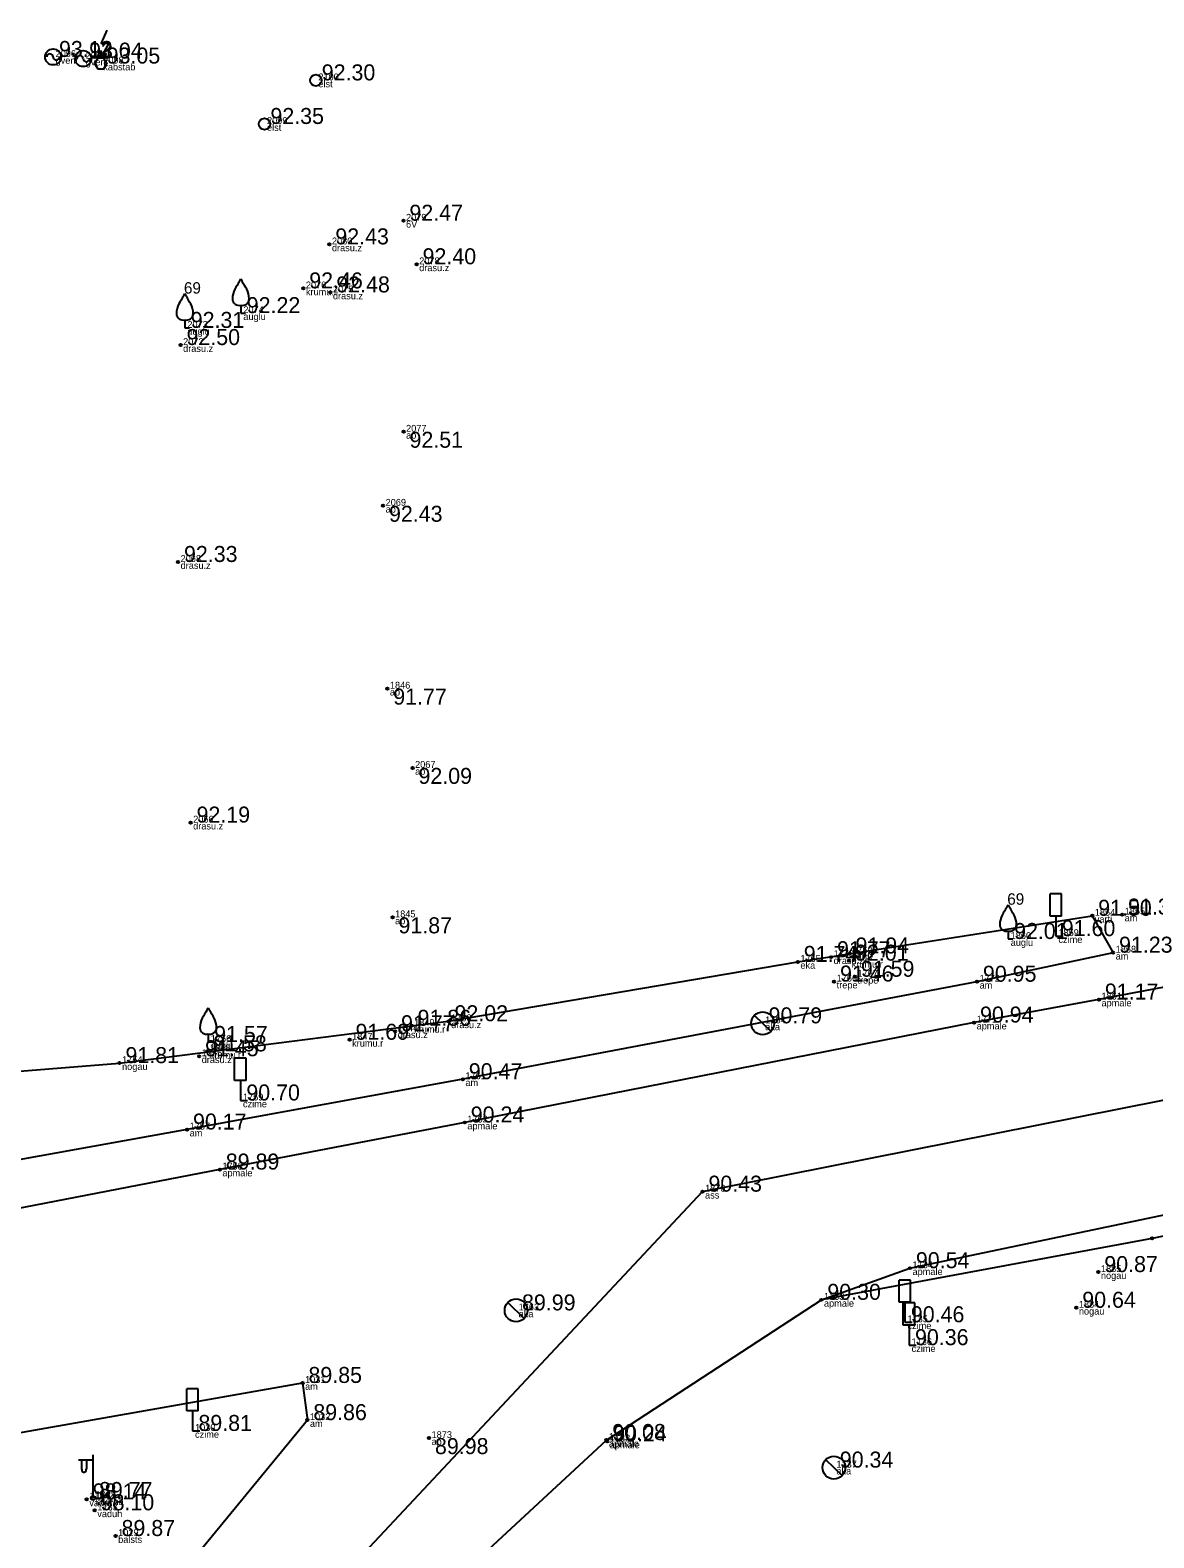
# Model space of a CAD drawing. Extents: x 614911 to 615803, y 262110 to 264311.
# Drawn here: x 615640.5 to 615689.6, y 263504.7 to 263570.7 of the extents above; entities that cross this region are included whole.
import ezdxf

# ---------------------------------------------------------------- set-up
doc = ezdxf.new("R2010")
doc.units = 0
for name, color, linetype in [('Level 1', 7, 'Continuous'), ('Level 12', 7, 'Continuous'), ('Level 16', 7, 'Continuous'), ('Level 18', 7, 'Continuous'), ('Level 27', 7, 'Continuous'), ('Level 31', 7, 'Continuous'), ('Level 37', 7, 'Continuous'), ('Level 44', 7, 'Continuous'), ('Level 53', 7, 'Continuous'), ('Level 54', 7, 'Continuous'), ('Level 57', 7, 'Continuous'), ('Level 58', 7, 'Continuous')]:
    doc.layers.add(name, color=color, linetype=linetype)

msp = doc.modelspace()

# ---------------------------------------------------------------- linework, layer by layer
at = {"layer": 'Level 1'}
for p, q in [((615649.691, 263558.688), (615649.691, 263558.336)), ((615647.241, 263558.042), (615647.241, 263557.69)), ((615649.691, 263558.336), (615649.891, 263558.336)), ((615647.241, 263557.69), (615647.441, 263557.69)), ((615683.272, 263531.3), (615683.272, 263530.948)), ((615683.272, 263530.948), (615683.472, 263530.948)), ((615648.266, 263526.793), (615648.266, 263526.441)), ((615648.266, 263526.441), (615648.466, 263526.441))]:
    msp.add_line(p, q, dxfattribs=at)
for centre, radius, start, end in [((615662.316, 263551.94), 14.88, 148.48442, 149.99014), ((615649.274, 263559.974), 0.439, 324.38368, 341.71196), ((615650.108, 263559.974), 0.439, 198.28804, 215.61632), ((615637.066, 263551.94), 14.88, 30.00986, 31.51558), ((615659.866, 263551.294), 14.88, 148.48442, 149.99014), ((615646.824, 263559.328), 0.439, 324.38368, 341.71196), ((615647.658, 263559.328), 0.439, 198.28804, 215.61632), ((615634.616, 263551.294), 14.88, 30.00986, 31.51558), ((615650.215, 263558.961), 0.89, 151.75703, 179.91384), ((615649.167, 263558.961), 0.89, 0.08616, 28.24297), ((615647.765, 263558.315), 0.89, 151.75703, 179.91384), ((615646.717, 263558.315), 0.89, 0.08616, 28.24297), ((615649.615, 263558.967), 0.29, 181.07816, 285.2823), ((615649.767, 263558.967), 0.29, 254.7177, 358.92184), ((615647.165, 263558.321), 0.29, 181.07816, 285.2823), ((615647.317, 263558.321), 0.29, 254.7177, 358.92184), ((615683.796, 263531.573), 0.89, 151.75703, 179.91384), ((615695.897, 263524.552), 14.88, 148.48442, 149.99014), ((615682.855, 263532.586), 0.439, 324.38368, 341.71196), ((615683.689, 263532.586), 0.439, 198.28804, 215.61632), ((615670.647, 263524.552), 14.88, 30.00986, 31.51558), ((615682.748, 263531.573), 0.89, 0.08616, 28.24297), ((615683.196, 263531.579), 0.29, 181.07816, 285.2823), ((615683.348, 263531.579), 0.29, 254.7177, 358.92184), ((615648.79, 263527.066), 0.89, 151.75703, 179.91384), ((615660.891, 263520.045), 14.88, 148.48442, 149.99014), ((615647.849, 263528.079), 0.439, 324.38368, 341.71196), ((615648.683, 263528.079), 0.439, 198.28804, 215.61632), ((615635.641, 263520.045), 14.88, 30.00986, 31.51558), ((615647.742, 263527.066), 0.89, 0.08616, 28.24297), ((615648.19, 263527.072), 0.29, 181.07816, 285.2823), ((615648.342, 263527.072), 0.29, 254.7177, 358.92184)]:
    msp.add_arc(centre, radius, start, end, dxfattribs=at)
at = {"layer": 'Level 12'}
for p, q in [((615643.585, 263569.558), (615643.826, 263569.697)), ((615672.169, 263527.605), (615672.887, 263526.909)), ((615661.38, 263515.043), (615662.098, 263514.347)), ((615675.286, 263508.164), (615676.004, 263507.468))]:
    msp.add_line(p, q, dxfattribs=at)
for points in [[(615643.834, 263570.72), (615643.585, 263570.157), (615643.921, 263570.157), (615643.585, 263569.558)], [(615643.563, 263569.828), (615643.585, 263569.558)]]:
    msp.add_lwpolyline(points, dxfattribs=at)
msp.add_lwpolyline([(615643.429, 263569.028), (615643.695, 263569.028), (615643.828, 263569.258), (615643.695, 263569.489), (615643.429, 263569.489), (615643.296, 263569.258)], close=True, dxfattribs=at)
for centre in [(615672.528, 263527.257), (615661.739, 263514.695), (615675.645, 263507.816)]:
    msp.add_circle(centre, 0.5, dxfattribs=at)
at = {"layer": 'Level 16'}
for p, q in [((615685.607, 263532.922), (615685.107, 263532.922)), ((615685.107, 263531.953), (615685.107, 263532.922)), ((615685.607, 263531.953), (615685.607, 263532.922)), ((615685.607, 263531.953), (615685.107, 263531.953)), ((615685.361, 263531.953), (615685.361, 263531.075)), ((615685.361, 263531.075), (615685.676, 263531.075)), ((615649.921, 263525.729), (615649.421, 263525.729)), ((615649.421, 263524.76), (615649.421, 263525.729)), ((615649.921, 263524.76), (615649.921, 263525.729)), ((615649.921, 263524.76), (615649.421, 263524.76)), ((615649.675, 263524.76), (615649.675, 263523.882)), ((615649.675, 263523.882), (615649.99, 263523.882)), ((615679.001, 263516.022), (615678.501, 263516.022)), ((615678.501, 263515.053), (615678.501, 263516.022)), ((615679.001, 263515.053), (615679.001, 263516.022)), ((615679.001, 263515.053), (615678.501, 263515.053)), ((615679.182, 263515.022), (615678.682, 263515.022)), ((615678.682, 263514.053), (615678.682, 263515.022)), ((615678.755, 263515.053), (615678.755, 263514.175)), ((615679.182, 263514.053), (615679.182, 263515.022)), ((615678.755, 263514.175), (615679.07, 263514.175)), ((615679.182, 263514.053), (615678.682, 263514.053)), ((615678.936, 263514.053), (615678.936, 263513.175)), ((615678.936, 263513.175), (615679.251, 263513.175)), ((615647.824, 263511.267), (615647.324, 263511.267)), ((615647.324, 263510.298), (615647.324, 263511.267)), ((615647.824, 263510.298), (615647.824, 263511.267)), ((615647.824, 263510.298), (615647.324, 263510.298)), ((615647.578, 263510.298), (615647.578, 263509.42)), ((615647.578, 263509.42), (615647.893, 263509.42))]:
    msp.add_line(p, q, dxfattribs=at)
at = {"layer": 'Level 18'}
for centre in [(615652.974, 263568.522), (615650.728, 263566.614)]:
    msp.add_circle(centre, 0.25, dxfattribs=at)
at = {"layer": 'Level 27'}
for centre in [(615641.476, 263569.546), (615642.794, 263569.473)]:
    msp.add_circle(centre, 0.35, dxfattribs=at)
for centre, start, end in [((615641.336, 263569.546), 0, 180), ((615642.654, 263569.473), 0, 180), ((615641.616, 263569.546), 180, 0), ((615642.934, 263569.473), 180, 0)]:
    msp.add_arc(centre, 0.14, start, end, dxfattribs=at)
at = {"layer": 'Level 31'}
msp.add_lwpolyline([(615619.592, 263523.067), (615620.845, 263522.296), (615630.323, 263523.766), (615635.085, 263524.774), (615644.384, 263525.517), (615658.785, 263527.348), (615674.069, 263529.947), (615686.953, 263531.965), (615687.866, 263530.349)], dxfattribs=at)
at = {"layer": 'Level 37'}
for points in [[(615636.517, 263431.183), (615636.486, 263438.842), (615637.482, 263455.724), (615637.88, 263461.317), (615641.087, 263475.093), (615646.009, 263486.103), (615652.8, 263496.474), (615655.118, 263496.071), (615654.594, 263498.729), (615665.688, 263509.023), (615675.1, 263515.158), (615678.975, 263516.543), (615699.763, 263520.908), (615714.967, 263523.826), (615751.888, 263531.363), (615772.751, 263536.064), (615784.721, 263538.367), (615795.082, 263539.698)], [(615687.866, 263530.349), (615681.909, 263529.078), (615659.409, 263524.812), (615647.341, 263522.609), (615631.862, 263519.831), (615616.054, 263516.876)], [(615691.804, 263529.161), (615687.245, 263528.299), (615681.782, 263527.291), (615659.494, 263522.918), (615648.774, 263520.859), (615632.103, 263517.635), (615616.024, 263514.564), (615604.377, 263512.292), (615599.136, 263511.239), (615586.393, 263508.695), (615572.868, 263506.038), (615556.176, 263502.848), (615547.022, 263500.967)], [(615631.798, 263466.093), (615646.131, 263494.522), (615669.897, 263519.891), (615713.87, 263528.618)], [(615744.043, 263521.815), (615747.778, 263525.338), (615749.425, 263527.296), (615748.915, 263528.365), (615742.081, 263527.979), (615715.133, 263522.876), (615699.925, 263519.97), (615689.571, 263517.848), (615675.1, 263515.158)]]:
    msp.add_lwpolyline(points, dxfattribs=at)
msp.add_lwpolyline([(615652.393, 263511.52), (615652.605, 263509.893), (615644.758, 263500.33), (615640.871, 263494.52), (615634.81, 263483.524), (615631.841, 263476.447), (615630.931, 263476.449), (615628.095, 263480.879), (615621.658, 263489.122), (615614.375, 263495.916), (615607.117, 263500.519), (615604.848, 263501.98), (615604.945, 263502.327), (615630.928, 263507.754)], close=True, dxfattribs=at)
at = {"layer": 'Level 44'}
for p, q in [((615643.225, 263506.485), (615643.225, 263508.368)), ((615643.225, 263508.148), (615642.59, 263508.148)), ((615642.725, 263508.148), (615642.725, 263507.756)), ((615642.935, 263508.148), (615642.935, 263507.756))]:
    msp.add_line(p, q, dxfattribs=at)
msp.add_circle((615643.225, 263506.485), 0.09, dxfattribs=at)
msp.add_ellipse((615642.83, 263507.756), major_axis=(0, 0.151), ratio=0.695971, start_param=1.570796, end_param=4.712389, dxfattribs=at)
at = {"layer": 'Level 57'}
for centre in [(615656.811, 263562.38), (615653.569, 263561.345), (615657.388, 263560.473), (615652.428, 263559.419), (615653.612, 263559.244), (615647.055, 263556.94), (615656.814, 263553.145), (615655.917, 263549.906), (615646.946, 263547.446), (615656.104, 263541.904), (615657.207, 263538.436), (615647.495, 263536.042), (615686.953, 263531.965), (615688.261, 263532.018), (615656.332, 263531.896), (615675.523, 263530.152), (615676.313, 263530), (615676.334, 263530.314), (615687.866, 263530.349), (615674.069, 263529.947), (615676.567, 263529.296), (615675.656, 263529.085), (615681.909, 263529.078), (615687.245, 263528.299), (615658.785, 263527.348), (615656.446, 263526.91), (615657.167, 263527.151), (615681.782, 263527.291), (615648.226, 263526.03), (615654.452, 263526.538), (615644.384, 263525.517), (615647.869, 263525.817), (615659.409, 263524.812), (615659.494, 263522.918), (615647.341, 263522.609), (615648.774, 263520.859), (615669.897, 263519.891), (615689.571, 263517.848), (615678.975, 263516.543), (615687.221, 263516.372), (615675.1, 263515.158), (615686.256, 263514.811), (615652.393, 263511.52), (615652.605, 263509.893), (615657.928, 263509.107), (615665.688, 263509.023), (615665.727, 263508.959), (615642.952, 263506.425), (615643.3, 263505.947), (615644.213, 263504.822)]:
    msp.add_circle(centre, 0.05, dxfattribs=at)
at = {"layer": 'Level 58'}
for centre in [(615656.811, 263562.38), (615653.569, 263561.345), (615657.388, 263560.473), (615652.428, 263559.419), (615653.612, 263559.244), (615647.055, 263556.94), (615656.814, 263553.145), (615655.917, 263549.906), (615646.946, 263547.446), (615656.104, 263541.904), (615657.207, 263538.436), (615647.495, 263536.042), (615686.953, 263531.965), (615688.261, 263532.018), (615656.332, 263531.896), (615675.523, 263530.152), (615676.313, 263530), (615676.334, 263530.314), (615687.866, 263530.349), (615674.069, 263529.947), (615676.567, 263529.296), (615675.656, 263529.085), (615681.909, 263529.078), (615687.245, 263528.299), (615658.785, 263527.348), (615656.446, 263526.91), (615657.167, 263527.151), (615681.782, 263527.291), (615648.226, 263526.03), (615654.452, 263526.538), (615644.384, 263525.517), (615647.869, 263525.817), (615659.409, 263524.812), (615659.494, 263522.918), (615647.341, 263522.609), (615648.774, 263520.859), (615669.897, 263519.891), (615689.571, 263517.848), (615678.975, 263516.543), (615687.221, 263516.372), (615675.1, 263515.158), (615686.256, 263514.811), (615652.393, 263511.52), (615652.605, 263509.893), (615657.928, 263509.107), (615665.688, 263509.023), (615665.727, 263508.959), (615642.952, 263506.425), (615643.3, 263505.947), (615644.213, 263504.822)]:
    msp.add_circle(centre, 0.05, dxfattribs=at)

# ---------------------------------------------------------------- texts
at = {"layer": 'Level 1'}
for p in [(615647.016, 263559.19), (615683.047, 263532.448)]:
    msp.add_text(' 69', height=0.5, dxfattribs=at).set_placement(p)
at = {"layer": 'Level 27'}
for s, p in [(' 93.12', (615641.476, 263569.546)), (' 93.04', (615642.794, 263569.473))]:
    msp.add_text(s, height=0.7, dxfattribs=at).set_placement(p)
at = {"layer": 'Level 53'}
for s, p in [(' gvent', (615641.476, 263569.246)), (' gvent', (615642.794, 263569.173)), (' kabstab', (615643.562, 263568.958)), (' elst', (615652.974, 263568.222)), (' elst', (615650.728, 263566.314)), (' 6V', (615656.811, 263562.08)), (' drasu.z', (615653.569, 263561.045)), (' drasu.z', (615657.388, 263560.173)), (' krumu.r', (615652.428, 263559.119)), (' drasu.z', (615653.612, 263558.944)), (' auglu', (615649.691, 263558.036)), (' auglu', (615647.241, 263557.39)), (' drasu.z', (615647.055, 263556.64)), (' ap', (615656.814, 263552.845)), (' ap', (615655.917, 263549.606)), (' drasu.z', (615646.946, 263547.146)), (' ap', (615656.104, 263541.604)), (' ap', (615657.207, 263538.136)), (' drasu.z', (615647.495, 263535.742)), (' ap', (615656.332, 263531.596)), (' varti', (615686.953, 263531.665)), (' am', (615688.261, 263531.718)), (' auglu', (615683.272, 263530.648)), (' czime', (615685.361, 263530.775)), (' drasu.z', (615675.523, 263529.852)), (' varti', (615676.334, 263530.014)), (' krumu.r', (615676.313, 263529.7)), (' am', (615687.866, 263530.049)), (' eka', (615674.069, 263529.647)), (' trepe', (615675.656, 263528.785)), (' trepe', (615676.567, 263528.996)), (' am', (615681.909, 263528.778)), (' apmale', (615687.245, 263527.999)), (' drasu.z', (615656.446, 263526.61)), (' krumu.r', (615657.167, 263526.851)), (' drasu.z', (615658.785, 263527.048)), (' aka', (615672.528, 263526.957)), (' apmale', (615681.782, 263526.991)), (' krumu.r', (615648.226, 263525.73)), (' auglu', (615648.266, 263526.141)), (' krumu.r', (615654.452, 263526.238)), (' nogau', (615644.384, 263525.217)), (' drasu.z', (615647.869, 263525.517)), (' am', (615659.409, 263524.512)), (' czime', (615649.675, 263523.582)), (' apmale', (615659.494, 263522.618)), (' am', (615647.341, 263522.309)), (' apmale', (615648.774, 263520.559)), (' ass', (615669.897, 263519.591)), (' apmale', (615678.975, 263516.243)), (' nogau', (615687.221, 263516.072)), (' apmale', (615675.1, 263514.858)), (' aka', (615661.739, 263514.395)), (' czime', (615678.755, 263513.875)), (' nogau', (615686.256, 263514.511)), (' czime', (615678.936, 263512.875)), (' am', (615652.393, 263511.22)), (' am', (615652.605, 263509.593)), (' czime', (615647.578, 263509.12)), (' ap', (615657.928, 263508.807)), (' apmale', (615665.688, 263508.723)), (' apmale', (615665.727, 263508.659)), (' aka', (615675.645, 263507.516)), (' vaduh', (615642.952, 263506.125)), (' laterna', (615643.225, 263506.185)), (' vaduh', (615643.3, 263505.647)), (' balsts', (615644.213, 263504.522))]:
    msp.add_text(s, height=0.3, dxfattribs=at).set_placement(p)
at = {"layer": 'Level 54'}
for s, p in [(' 2096', (615641.476, 263569.546)), (' 2097', (615642.794, 263569.473)), (' 2098', (615643.562, 263569.258)), (' 2100', (615652.974, 263568.522)), (' 2099', (615650.728, 263566.614)), (' 2079', (615656.811, 263562.38)), (' 2080', (615653.569, 263561.345)), (' 2078', (615657.388, 263560.473)), (' 2076', (615652.428, 263559.419)), (' 2075', (615653.612, 263559.244)), (' 2074', (615649.691, 263558.336)), (' 2073', (615647.241, 263557.69)), (' 2072', (615647.055, 263556.94)), (' 2077', (615656.814, 263553.145)), (' 2069', (615655.917, 263549.906)), (' 2068', (615646.946, 263547.446)), (' 1846', (615656.104, 263541.904)), (' 2067', (615657.207, 263538.436)), (' 2066', (615647.495, 263536.042)), (' 1845', (615656.332, 263531.896)), (' 1854', (615686.953, 263531.965)), (' 1855', (615688.261, 263532.018)), (' 1859', (615685.361, 263531.075)), (' 1860', (615683.272, 263530.948)), (' 1765', (615674.069, 263529.947)), (' 1770', (615675.523, 263530.152)), (' 1768', (615676.313, 263530)), (' 1769', (615676.334, 263530.314)), (' 1858', (615687.866, 263530.349)), (' 1766', (615675.656, 263529.085)), (' 1767', (615676.567, 263529.296)), (' 1772', (615681.909, 263529.078)), (' 1861', (615687.245, 263528.299)), (' 1849', (615657.167, 263527.151)), (' 1760', (615658.785, 263527.348)), (' 1764', (615672.528, 263527.257)), (' 1771', (615681.782, 263527.291)), (' 1756', (615648.266, 263526.441)), (' 1847', (615654.452, 263526.538)), (' 1844', (615656.446, 263526.91)), (' 1755', (615647.869, 263525.817)), (' 1848', (615648.226, 263526.03)), (' 1754', (615644.384, 263525.517)), (' 1761', (615659.409, 263524.812)), (' 1759', (615649.675, 263523.882)), (' 1757', (615647.341, 263522.609)), (' 1762', (615659.494, 263522.918)), (' 1758', (615648.774, 263520.859)), (' 1876', (615669.897, 263519.891)), (' 1134', (615678.975, 263516.543)), (' 1885', (615687.221, 263516.372)), (' 1763', (615661.739, 263514.695)), (' 1133', (615675.1, 263515.158)), (' 1884', (615686.256, 263514.811)), (' 1135', (615678.755, 263514.175)), (' 1136', (615678.936, 263513.175)), (' 1031', (615652.393, 263511.52)), (' 1030', (615647.578, 263509.42)), (' 1032', (615652.605, 263509.893)), (' 1873', (615657.928, 263509.107)), (' 1131', (615665.688, 263509.023)), (' 1132', (615665.727, 263508.959)), (' 1137', (615675.645, 263507.816)), (' 1184', (615642.952, 263506.425)), (' 1028', (615643.225, 263506.485)), (' 1183', (615643.3, 263505.947)), (' 1029', (615644.213, 263504.822))]:
    msp.add_text(s, height=0.3, dxfattribs=at).set_placement(p)
at = {"layer": 'Level 58'}
for s, p in [(' 93.05', (615643.562, 263569.258)), (' 92.30', (615652.974, 263568.522)), (' 92.35', (615650.728, 263566.614)), (' 92.47', (615656.811, 263562.38)), (' 92.43', (615653.569, 263561.345)), (' 92.40', (615657.388, 263560.473)), (' 92.46', (615652.428, 263559.419)), (' 92.48', (615653.612, 263559.244)), (' 92.22', (615649.691, 263558.336)), (' 92.31', (615647.241, 263557.69)), (' 92.50', (615647.055, 263556.94)), (' 92.51', (615656.814, 263552.445)), (' 92.43', (615655.917, 263549.206)), (' 92.33', (615646.946, 263547.446)), (' 91.77', (615656.104, 263541.204)), (' 92.09', (615657.207, 263537.736)), (' 92.19', (615647.495, 263536.042)), (' 91.50', (615686.953, 263531.965)), (' 91.32', (615688.261, 263532.018)), (' 91.87', (615656.332, 263531.196)), (' 92.01', (615683.272, 263530.948)), (' 91.60', (615685.361, 263531.075)), (' 91.77', (615675.523, 263530.152)), (' 92.01', (615676.313, 263530)), (' 91.94', (615676.334, 263530.314)), (' 91.23', (615687.866, 263530.349)), (' 91.74', (615674.069, 263529.947)), (' 91.59', (615676.567, 263529.296)), (' 91.46', (615675.656, 263529.085)), (' 90.95', (615681.909, 263529.078)), (' 91.17', (615687.245, 263528.299)), (' 92.02', (615658.785, 263527.348)), (' 91.77', (615656.446, 263526.91)), (' 91.86', (615657.167, 263527.151)), (' 90.79', (615672.528, 263527.257)), (' 90.94', (615681.782, 263527.291)), (' 91.58', (615648.226, 263526.03)), (' 91.57', (615648.266, 263526.441)), (' 91.69', (615654.452, 263526.538)), (' 91.81', (615644.384, 263525.517)), (' 91.45', (615647.869, 263525.817)), (' 90.47', (615659.409, 263524.812)), (' 90.70', (615649.675, 263523.882)), (' 90.24', (615659.494, 263522.918)), (' 90.17', (615647.341, 263522.609)), (' 89.89', (615648.774, 263520.859)), (' 90.43', (615669.897, 263519.891)), (' 90.54', (615678.975, 263516.543)), (' 90.87', (615687.221, 263516.372)), (' 90.30', (615675.1, 263515.158)), (' 90.64', (615686.256, 263514.811)), (' 89.99', (615661.739, 263514.695)), (' 90.46', (615678.755, 263514.175)), (' 90.36', (615678.936, 263513.175)), (' 89.85', (615652.393, 263511.52)), (' 89.86', (615652.605, 263509.893)), (' 89.81', (615647.578, 263509.42)), (' 90.08', (615665.688, 263509.023)), (' 90.24', (615665.727, 263508.959)), (' 89.98', (615657.928, 263508.407)), (' 90.34', (615675.645, 263507.816)), (' 98.14', (615642.952, 263506.425)), (' 89.77', (615643.225, 263506.485)), (' 98.10', (615643.3, 263505.947)), (' 89.87', (615644.213, 263504.822))]:
    msp.add_text(s, height=0.7, dxfattribs=at).set_placement(p)

doc.saveas('drawing.dxf')
